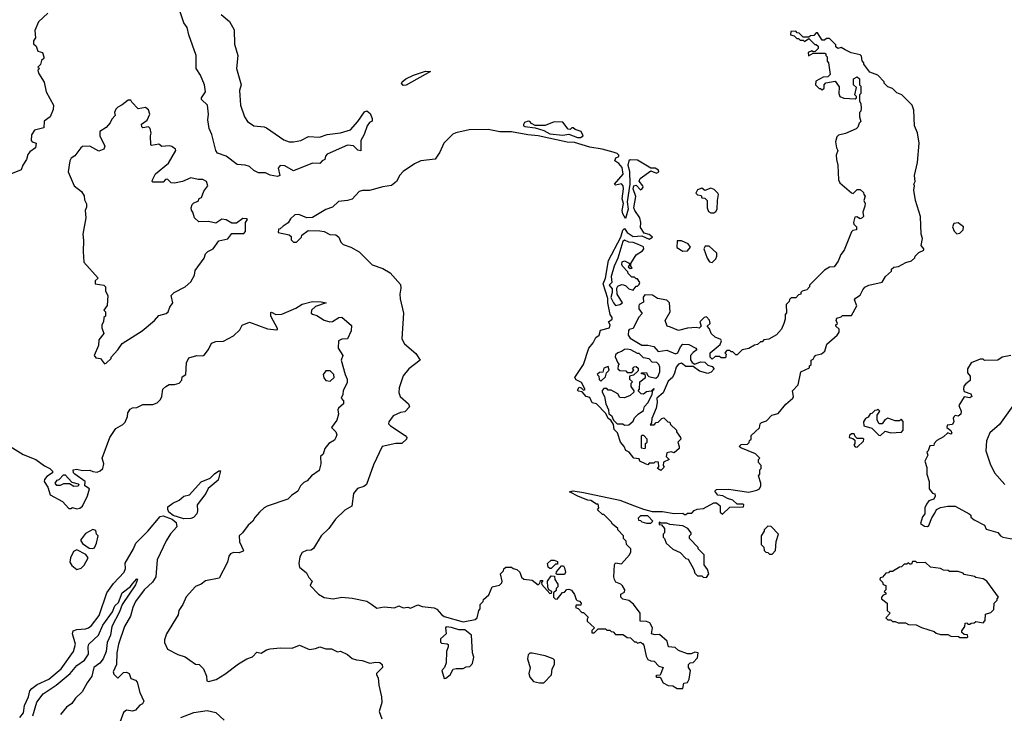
# Model space of a CAD drawing. Extents: x 2210602 to 2357277, y 510288 to 673808.
# Tile 363 of 464: x 2295265 to 2301990, y 616272 to 621009. Entities that reach past the tile are written whole.
import ezdxf

# ---------------------------------------------------------------- set-up
doc = ezdxf.new("R2010")
doc.units = 0

msp = doc.modelspace()

# ---------------------------------------------------------------- linework, layer by layer
at = {"layer": '0CON05XD'}
for points in [[(2296640, 621045), (2296697.7, 620997.7), (2296730.7, 620940.7), (2296731.5, 620841.5), (2296754, 620765), (2296745.7, 620675), (2296776.9, 620565), (2296766.7, 620525), (2296772.5, 620425), (2296800, 620345), (2296821.2, 620315), (2296863.2, 620283.2), (2296935, 620278), (2296951.7, 620271.7), (2297068.7, 620188.7), (2297105, 620175.6), (2297135, 620175.8), (2297185.8, 620184.2), (2297238.3, 620211.7), (2297313.6, 620206.4), (2297365, 620226.2), (2297455, 620236.7), (2297523.9, 620256.1), (2297575.3, 620314.7), (2297620.9, 620379.1), (2297635, 620387.5), (2297659.1, 620369.1), (2297672.5, 620335), (2297673, 620317), (2297655, 620306.2), (2297638.8, 620285), (2297618.8, 620225), (2297594, 620185), (2297595.9, 620114.1), (2297575, 620118.8), (2297545, 620148), (2297505, 620152.5), (2297365, 620090), (2297353, 620077), (2297350, 620055), (2297330, 620045), (2297315, 620027.5), (2297265, 620030), (2297135, 619976.2), (2297075, 620011.9), (2297045, 620014.3), (2297031.4, 619995), (2297042.5, 619945), (2297025, 619937.5), (2296975, 619946.7), (2296945, 619963.3), (2296895, 619963.8), (2296865, 619980), (2296835, 620006.7), (2296804.2, 620015.8), (2296750.8, 620020.8), (2296675, 620077.5), (2296615, 620096.7), (2296604, 620115), (2296578, 620225), (2296558.5, 620265), (2296550, 620325), (2296554.3, 620365), (2296548.8, 620425), (2296507.5, 620465), (2296507.5, 620475), (2296533, 620517), (2296528, 620565), (2296500.8, 620630.8), (2296471.2, 620675), (2296470.6, 620765), (2296419.2, 620905), (2296409.2, 620955), (2296386.8, 620986.8), (2296347.1, 621105)], [(2295456.4, 621053.6), (2295392.5, 620995), (2295367.5, 620935), (2295372.5, 620885), (2295360, 620865), (2295360, 620845), (2295378.3, 620828.3), (2295390, 620795), (2295420, 620785), (2295430, 620755), (2295430, 620745), (2295415, 620730), (2295407, 620703), (2295390, 620685), (2295400, 620675), (2295390, 620665), (2295393.3, 620645), (2295431.7, 620581.7), (2295446.1, 620516.1), (2295496.7, 620425), (2295493.3, 620395), (2295472.5, 620345), (2295433.3, 620316.7), (2295429.3, 620270.7), (2295366.2, 620253.8), (2295346.2, 620223.8), (2295343.3, 620185), (2295350, 620175), (2295377.5, 620165), (2295372.5, 620135), (2295334.1, 620105.9), (2295321.7, 620088.3), (2295312.5, 620055), (2295286.7, 620015), (2295275.9, 619984.1), (2295202.5, 619955)], [(2299795, 616442.5), (2299801.7, 616478.3), (2299825, 616482.5), (2299836.7, 616505), (2299847.5, 616565), (2299833.3, 616585), (2299832.5, 616605), (2299845, 616617.5), (2299865, 616620), (2299895, 616650), (2299900, 616685), (2299875, 616690), (2299851.7, 616678.3), (2299825, 616677.5), (2299765, 616700), (2299741.7, 616721.7), (2299697, 616727), (2299687.5, 616765), (2299635, 616810), (2299605, 616807.5), (2299580, 616815), (2299587.5, 616855), (2299569.3, 616889.3), (2299545, 616900), (2299501.7, 616901.7), (2299502.5, 616955), (2299456.4, 617016.4), (2299425, 617042.5), (2299385, 617052.5), (2299370, 617065), (2299370, 617085), (2299395, 617100), (2299397.5, 617115), (2299383, 617143), (2299370, 617155), (2299337, 617167), (2299327.5, 617185), (2299323.3, 617205), (2299327.5, 617285), (2299335, 617300), (2299376.4, 617293.6), (2299430, 617355), (2299440, 617375), (2299440, 617395), (2299410, 617425), (2299407, 617447), (2299390, 617465), (2299390, 617485), (2299350, 617525), (2299350, 617535), (2299313.6, 617563.6), (2299305, 617580), (2299255, 617630), (2299245, 617630), (2299211.7, 617661.7), (2299220, 617675), (2299215, 617700), (2299205, 617700), (2299166.4, 617726.4), (2299145, 617727.5), (2299082.3, 617752.3), (2299020, 617785), (2299045, 617792.5), (2299115, 617781.2), (2299365, 617726.7), (2299465, 617690), (2299525.9, 617665.9), (2299585, 617651.2), (2299655, 617650), (2299735, 617637.5), (2299795, 617640), (2299805, 617630), (2299815, 617630), (2299825, 617640), (2299855, 617640), (2299871.7, 617658.3), (2299893, 617667), (2299935, 617670), (2300005, 617710), (2300025, 617710), (2300048.3, 617688.3), (2300050, 617645), (2300065, 617632.5), (2300115, 617680), (2300208.3, 617681.7), (2300210, 617695), (2300205, 617700), (2300165, 617700), (2300135, 617727.5), (2300098.3, 617738.3), (2300067, 617757), (2300033, 617763), (2300011.7, 617788.3), (2300025, 617800), (2300105, 617802.5), (2300245, 617783.3), (2300300, 617795), (2300317.5, 617805), (2300326.7, 617825), (2300326.7, 617845), (2300310, 617895), (2300320, 617905), (2300320, 617935), (2300330, 617945), (2300330, 617965), (2300310, 617985), (2300310, 618005), (2300320, 618015), (2300290, 618045), (2300190, 618085), (2300180, 618095), (2300193, 618107), (2300235, 618110), (2300248.3, 618121.7), (2300250, 618135), (2300260, 618145), (2300261.7, 618168.3), (2300318.3, 618221.7), (2300321.7, 618248.3), (2300331.7, 618258.3), (2300365, 618270), (2300401.7, 618308.3), (2300445, 618320), (2300497, 618383), (2300546.4, 618423.6), (2300550, 618435), (2300543.3, 618475), (2300582.5, 618515), (2300600, 618605), (2300658.3, 618631.7), (2300660, 618645), (2300670, 618655), (2300670, 618685), (2300685, 618690), (2300690, 618705), (2300703, 618717), (2300741.7, 618728.3), (2300763.6, 618746.4), (2300777, 618793), (2300847.5, 618855), (2300862.5, 618875), (2300862.5, 618895), (2300840, 618915), (2300840, 618925), (2300850, 618935), (2300842.5, 618955), (2300845, 618970), (2300875, 618980), (2300885, 618990), (2300945, 618990), (2300982.5, 619055), (2300967.5, 619095), (2300973.6, 619106.4), (2301005, 619127.5), (2301023.3, 619165), (2301038.3, 619181.7), (2301065, 619196.7), (2301155, 619217.5), (2301177.5, 619255), (2301218.3, 619291.7), (2301220, 619305), (2301235, 619320), (2301267, 619323), (2301318.3, 619351.7), (2301357, 619363), (2301378.3, 619381.7), (2301380, 619395), (2301405, 619420), (2301440, 619435), (2301440, 619445), (2301423, 619467), (2301430, 619515), (2301422.5, 619545), (2301417.5, 619665), (2301382.5, 619775), (2301372.5, 619845), (2301377.5, 619875), (2301372.5, 619885), (2301380, 619905), (2301377.5, 619945), (2301397.5, 620035), (2301407.5, 620165), (2301397, 620237), (2301377.5, 620285), (2301371.7, 620391.7), (2301360, 620425), (2301290, 620495), (2301255, 620510), (2301225, 620540), (2301195, 620550), (2301170, 620575), (2301170, 620585), (2301125, 620630), (2301071.7, 620651.7), (2301030, 620705), (2301030, 620715), (2301018.3, 620728.3), (2301015, 620760), (2301005, 620770), (2300942.7, 620782.7), (2300903, 620803), (2300875, 620820), (2300851.7, 620811.7), (2300840, 620825), (2300838.3, 620838.3), (2300795, 620880), (2300775, 620880), (2300761.7, 620868.3), (2300745, 620870), (2300715, 620920), (2300705, 620920), (2300688.3, 620901.7), (2300665, 620900), (2300655, 620890), (2300615, 620890), (2300588.3, 620918.3), (2300575, 620920), (2300565, 620930), (2300531.7, 620928.3), (2300530, 620905), (2300555, 620900), (2300571.7, 620881.7), (2300585, 620880), (2300595, 620870), (2300615, 620870), (2300625, 620860), (2300655, 620880), (2300695, 620840), (2300705, 620840), (2300718.3, 620828.3), (2300718.3, 620811.7), (2300698.3, 620791.7), (2300685, 620790), (2300675, 620797.5), (2300650, 620785), (2300651.7, 620761.7), (2300685, 620780), (2300765, 620780), (2300770, 620775), (2300770, 620765), (2300780, 620755), (2300780, 620725), (2300790, 620715), (2300800, 620635), (2300785, 620620), (2300753, 620617), (2300701.7, 620588.3), (2300700, 620565), (2300725, 620540), (2300735, 620540), (2300745, 620530), (2300758.3, 620541.7), (2300760, 620565), (2300771.7, 620578.3), (2300835, 620590), (2300861.7, 620551.7), (2300860, 620505), (2300867.5, 620485), (2300893.9, 620473.9), (2300971.7, 620468.3), (2300980, 620475), (2300980, 620485), (2300970, 620495), (2300980, 620545), (2300960, 620565), (2300960, 620605), (2300985, 620620), (2301000, 620605), (2301000, 620565), (2301010, 620555), (2301010, 620505), (2301000, 620495), (2301000, 620455), (2301010, 620435), (2301012.5, 620405), (2301010, 620385), (2301000, 620375), (2301000, 620345), (2301010, 620315), (2300998.3, 620301.7), (2300990, 620275), (2300977, 620263), (2300905, 620232.5), (2300858.3, 620221.7), (2300845, 620210), (2300837.5, 620175), (2300843.6, 620133.6), (2300852.5, 620115), (2300842.5, 620085), (2300843.3, 620055), (2300852.5, 620015), (2300857.5, 619915), (2300866.7, 619895), (2300945, 619826.7), (2300957, 619823), (2300985, 619850), (2301005, 619850), (2301028.3, 619828.3), (2301030, 619815), (2301040, 619805), (2301030, 619775), (2301040, 619755), (2301037.5, 619735), (2301022.5, 619695), (2301027.5, 619665), (2301020, 619655), (2301005, 619650), (2300981.7, 619661.7), (2300970, 619660), (2300960, 619625), (2300963, 619613), (2300980, 619595), (2300980, 619575), (2300955, 619570), (2300945, 619560), (2300896.7, 619435), (2300872.5, 619405), (2300855, 619360), (2300828.3, 619321.7), (2300795, 619320), (2300761.7, 619298.3), (2300660, 619195), (2300660, 619185), (2300640, 619165), (2300610, 619155), (2300600, 619145), (2300600, 619135), (2300585, 619130), (2300565, 619110), (2300535, 619110), (2300521.7, 619098.3), (2300520, 619085), (2300500, 619065), (2300501.7, 619008.3), (2300492.5, 618995), (2300492.5, 618965), (2300483.3, 618935), (2300467.5, 618895), (2300435, 618857.5), (2300381.7, 618828.3), (2300348.3, 618821.7), (2300335, 618810), (2300325, 618810), (2300305, 618790), (2300283, 618787), (2300245, 618762.5), (2300200, 618755), (2300165, 618720), (2300155, 618720), (2300135, 618740), (2300125, 618740), (2300115, 618750), (2300095, 618750), (2300080, 618735), (2300090, 618725), (2300085, 618700), (2300055, 618700), (2300045, 618710), (2300015, 618710), (2299995, 618690), (2299980, 618705), (2299980, 618735), (2300048.9, 618791.1), (2300058.6, 618815), (2300052.9, 618825), (2300015, 618840.9), (2299988.5, 618865), (2299977, 618897), (2299960, 618915), (2299980, 618935), (2299977, 618957), (2299955, 618980), (2299940, 618975), (2299910, 618945), (2299920, 618915), (2299905, 618902.5), (2299885, 618907.5), (2299825, 618903.3), (2299765, 618886.2), (2299709.3, 618909.3), (2299687, 618917), (2299673.3, 618955), (2299706.7, 619015), (2299703.3, 619075), (2299684, 619094), (2299620, 619105), (2299587, 619127), (2299535, 619130), (2299522.5, 619115), (2299525, 619080), (2299496.7, 619063.3), (2299493.3, 619055), (2299493.8, 619033.8), (2299517, 619003), (2299492.5, 618975), (2299455, 618900), (2299427.5, 618892.5), (2299423.6, 618886.4), (2299421.2, 618855), (2299434.4, 618834.4), (2299515, 618786), (2299555, 618786.2), (2299597, 618777), (2299625, 618743.8), (2299685, 618751.2), (2299745, 618727.5), (2299760, 618735), (2299777.5, 618775), (2299795, 618792.5), (2299835, 618790), (2299882.5, 618765), (2299890, 618755), (2299863.6, 618736.4), (2299847.5, 618715), (2299847, 618687), (2299857, 618667), (2299875, 618657.5), (2299915, 618672.5), (2299945, 618670), (2299965, 618650), (2299995, 618640), (2300007.5, 618625), (2299988.3, 618601.7), (2299965, 618593.3), (2299908.3, 618608.3), (2299865, 618640), (2299815, 618640), (2299785, 618662.5), (2299765, 618657.5), (2299747.5, 618635), (2299737.5, 618595), (2299722.5, 618565), (2299695, 618540), (2299659.4, 618460.6), (2299616.2, 618425), (2299619.2, 618395), (2299611.2, 618355)], [(2297885, 620560), (2297873.6, 620575), (2297876.7, 620585), (2297902.9, 620605), (2297955, 620630.4), (2298037.1, 620657.1), (2298070, 620655), (2297905, 620561.1), (2297885, 620560)], [(2295845, 618660), (2295855, 618662.5), (2295890, 618695), (2295890, 618705), (2295936.4, 618753.6), (2295965, 618797.5), (2296102.5, 618885), (2296185.9, 618954.1), (2296215, 618990), (2296265, 619002.5), (2296280, 619015), (2296290, 619045), (2296310, 619075), (2296300, 619125), (2296320, 619145), (2296396.1, 619183.9), (2296435, 619220), (2296460, 619265), (2296463, 619297), (2296525, 619380), (2296535, 619410), (2296550, 619425), (2296586.4, 619443.6), (2296625, 619500), (2296687, 619513), (2296715, 619550), (2296795, 619550), (2296807.5, 619562.5), (2296807, 619623), (2296820, 619645), (2296815, 619650), (2296788.3, 619651.7), (2296745, 619620), (2296715, 619620), (2296675, 619642.5), (2296645, 619647.5), (2296605, 619620), (2296555, 619630), (2296488.3, 619628.3), (2296460, 619655), (2296447.5, 619695), (2296437.5, 619707.5), (2296436.7, 619725), (2296443.9, 619746.1), (2296455, 619757.5), (2296485, 619770), (2296491.7, 619788.3), (2296507.5, 619795), (2296523, 619837), (2296550, 619875), (2296540, 619905), (2296515, 619917.5), (2296485, 619916.7), (2296435, 619928.8), (2296376.4, 619903.6), (2296323, 619893), (2296300, 619895), (2296275, 619920), (2296261.7, 619918.3), (2296245, 619900), (2296175, 619900), (2296170, 619905), (2296172.5, 619915), (2296193.6, 619956.4), (2296280.3, 620029.7), (2296332.5, 620115), (2296330, 620125), (2296305, 620143.3), (2296285, 620148.8), (2296235, 620142.5), (2296215, 620160), (2296165, 620150), (2296160, 620155), (2296157.5, 620215), (2296162.5, 620235), (2296157, 620267), (2296145, 620277.5), (2296105, 620270), (2296098.3, 620278.3), (2296097.5, 620295), (2296136.4, 620323.6), (2296153.3, 620365), (2296145, 620392.5), (2296125, 620410), (2296075, 620400), (2296030, 620445), (2296025, 620460), (2296005, 620460), (2295965, 620427.5), (2295935, 620412.5), (2295921.7, 620398.3), (2295912.5, 620375), (2295917.5, 620355), (2295895, 620330), (2295882.5, 620305), (2295856.4, 620273.6), (2295813.3, 620245), (2295812, 620215), (2295846, 620145), (2295840, 620125), (2295805, 620111.2), (2295745, 620145.8), (2295695, 620143.3), (2295682.5, 620135), (2295641.7, 620078.3), (2295617, 620063), (2295607.5, 620045), (2295595, 619970), (2295636.7, 619875), (2295686.4, 619836.4), (2295706.1, 619806.1), (2295708.3, 619778.3), (2295721.7, 619751.7), (2295721.7, 619728.3), (2295713.3, 619705), (2295717, 619657), (2295696.7, 619545), (2295700.7, 619500.7), (2295697.5, 619425), (2295704.2, 619354.2), (2295800, 619245), (2295780, 619225), (2295780, 619205), (2295840, 619195), (2295850, 619185), (2295850, 619155), (2295867.5, 619125), (2295861.7, 619058.3), (2295840, 619025), (2295850, 619015), (2295850, 618985), (2295840, 618975), (2295836.7, 618945), (2295826.7, 618925), (2295826.7, 618905), (2295840, 618865), (2295806.1, 618823.9), (2295803.3, 618785), (2295774, 618715), (2295785, 618700), (2295816.2, 618696.2), (2295845, 618660)], [(2299095, 620203.8), (2299112.5, 620215), (2299100, 620245), (2299058.3, 620258.3), (2299045, 620270), (2299035, 620270), (2299025, 620260), (2299011.7, 620261.7), (2298975, 620310), (2298915, 620312.5), (2298855, 620287.5), (2298785, 620287.5), (2298760.7, 620300.7), (2298750, 620315), (2298737, 620317), (2298713.6, 620306.4), (2298707, 620293), (2298706.7, 620285), (2298715, 620278.8), (2298785, 620270), (2298845, 620253.1), (2298885, 620229.6), (2298975, 620220.8), (2299015, 620227.5), (2299074.3, 620204.3), (2299095, 620203.8)], [(2299611.2, 618355), (2299582.5, 618285), (2299580, 618255), (2299571.7, 618241.7), (2299598.3, 618241.7), (2299611.7, 618258.3), (2299625, 618260), (2299650, 618285), (2299665, 618290), (2299691.7, 618261.7), (2299705, 618260), (2299710, 618245), (2299750, 618205), (2299750, 618195), (2299777.5, 618155), (2299780, 618145), (2299760, 618125), (2299770, 618095), (2299768.3, 618081.7), (2299735, 618050), (2299715, 618057.5), (2299685, 618050), (2299680, 618025), (2299700, 618005), (2299661.7, 617988.3), (2299660, 617965), (2299667, 617953), (2299645, 617930), (2299620, 617945), (2299630, 617955), (2299628.3, 617988.3), (2299605, 617990), (2299595, 617980), (2299565, 617980), (2299555, 617970), (2299543, 617973), (2299500, 617995), (2299495, 618010), (2299460, 618015), (2299427.5, 618055), (2299405, 618067.5), (2299392.5, 618095), (2299368.8, 618125), (2299347, 618187), (2299325, 618210), (2299320, 618245), (2299303, 618273), (2299283.3, 618285), (2299269.3, 618319.3), (2299205, 618386.7), (2299175, 618392.5), (2299158.3, 618428.3), (2299133.3, 618435), (2299107, 618467), (2299082.5, 618472.5), (2299075, 618480), (2299085, 618498.8), (2299100, 618495), (2299115, 618480), (2299127, 618483), (2299101.7, 618531.7), (2299065, 618550), (2299055.8, 618565), (2299115.8, 618655), (2299152.5, 618765), (2299182.5, 618802.5), (2299200.7, 618839.3), (2299222.5, 618855), (2299232, 618888), (2299292.5, 618905), (2299297.5, 618925), (2299287.5, 618945), (2299312.5, 618965), (2299312.5, 618975), (2299298, 618995), (2299282.9, 619075), (2299282.9, 619105), (2299250, 619205), (2299265.8, 619245), (2299285.6, 619365), (2299371.1, 619525), (2299385, 619572.5), (2299395, 619582.5), (2299414, 619555), (2299455, 619528.1), (2299513.6, 619533.6), (2299565, 619511.2), (2299587, 619523), (2299565, 619542.5), (2299530.7, 619550.7), (2299505, 619590), (2299507.5, 619625), (2299500, 619655), (2299466.7, 619705), (2299460, 619725), (2299472.3, 619802.3), (2299454, 619855), (2299460, 619875), (2299475, 619878.8), (2299505, 619847.5), (2299515, 619852.5), (2299522.5, 619865), (2299520, 619875), (2299496.4, 619906.4), (2299503.3, 619925), (2299575, 619977.5), (2299615, 619961.2), (2299630.7, 619969.3), (2299628.3, 619981.7), (2299605, 619995.6), (2299575, 619996), (2299485, 620048.8), (2299435, 620052.5), (2299424.3, 620045.7), (2299418.8, 620015), (2299430, 619975), (2299431.1, 619885), (2299414.2, 619765), (2299421.4, 619715), (2299402.5, 619652.5), (2299385, 619683.3), (2299380.6, 619705), (2299390, 619755), (2299380, 619785), (2299390, 619855), (2299387.5, 619875), (2299375, 619887.1), (2299335, 619878.8), (2299326.7, 619885), (2299387.1, 619955), (2299380, 620000), (2299357.7, 620027.7), (2299330, 620045), (2299337.5, 620065), (2299357.5, 620075), (2299357.5, 620085), (2299346.7, 620095), (2299317.5, 620105), (2299242.5, 620125), (2299158, 620138), (2299055, 620170.9), (2299005, 620173.3), (2298806, 620215), (2298735, 620222.2), (2298624, 620244), (2298545, 620244.2), (2298465, 620260), (2298335, 620256.2), (2298243, 620237), (2298223.6, 620226.4), (2298160.8, 620165), (2298134, 620105), (2298103, 620057), (2298005, 620046), (2297962.5, 620025), (2297885, 619973.3), (2297861.7, 619948.3), (2297838.8, 619905), (2297805, 619876), (2297745, 619868.8), (2297655, 619843.8), (2297606.4, 619843.6), (2297584.1, 619835.9), (2297536.1, 619783.9), (2297505, 619773.8), (2297442.3, 619767.7), (2297400.7, 619729.3), (2297355, 619713.3), (2297265, 619657.5), (2297227, 619657), (2297171.7, 619678.3), (2297145, 619677.5), (2297115, 619650), (2297098.3, 619621.7), (2297065, 619600), (2297045, 619580), (2297031.7, 619578.3), (2297030, 619555), (2297105, 619540), (2297118.3, 619528.3), (2297120, 619505), (2297135, 619490), (2297155, 619490), (2297190, 619525), (2297191.7, 619538.3), (2297235, 619570), (2297315, 619567.5), (2297345, 619562.5), (2297383, 619543), (2297425, 619540), (2297443.6, 619523.6), (2297459.3, 619489.3), (2297473.9, 619473.9), (2297527.5, 619455), (2297583, 619423), (2297672.5, 619335), (2297745, 619310), (2297795, 619280), (2297865, 619200), (2297868.6, 619175), (2297860.8, 619135), (2297862.7, 619102.7), (2297887.5, 619005), (2297875, 618830), (2297892.5, 618795), (2297969.5, 618729.5), (2298000, 618685), (2297923.8, 618625), (2297883.2, 618576.8), (2297856, 618495), (2297854.1, 618464.1), (2297863.8, 618435), (2297920, 618385), (2297926.7, 618365), (2297895, 618332), (2297865, 618327.5), (2297816.4, 618303.6), (2297786.7, 618263.3), (2297785, 618250), (2297797.5, 618235), (2297898.8, 618168.8), (2297910, 618155), (2297906.7, 618145), (2297875, 618113.8), (2297835, 618113.8), (2297740, 618095), (2297681.2, 617968.8), (2297634.1, 617835.9), (2297615, 617820), (2297571.7, 617808.3), (2297545, 617772.5), (2297533.6, 617686.4), (2297485, 617658.8), (2297423, 617597), (2297376.4, 617533.6), (2297325, 617483.3), (2297272.7, 617397.3), (2297255, 617386.2), (2297225, 617383.3), (2297195, 617370), (2297178.3, 617341.7), (2297172.5, 617295), (2297175, 617270), (2297225, 617232.5), (2297239.5, 617199.5), (2297262.5, 617175), (2297250, 617145), (2297305, 617086.7), (2297345, 617062.5), (2297405, 617053.3), (2297465, 617066.2), (2297535, 617058), (2297635, 617038), (2297670, 617015), (2297705, 616991.2), (2297755, 616998.8), (2297825, 616993.3), (2297855, 617006.2), (2297885, 616992.5), (2297916.2, 616996.2), (2297935, 616990), (2297985, 617012.5), (2298015, 617002.5), (2298095, 616992.5), (2298115, 616982.5), (2298145, 616946.7), (2298164.1, 616934.1), (2298295, 616896.7), (2298375, 616912.5), (2298390, 616925), (2298400, 616975), (2298410, 616985), (2298410, 617015), (2298430, 617035), (2298431.7, 617048.3), (2298468.3, 617081.7), (2298492.5, 617135), (2298541.7, 617148.3), (2298557, 617163), (2298560, 617175), (2298550, 617225), (2298570, 617245), (2298571.7, 617258.3), (2298585, 617270), (2298625, 617270), (2298635, 617260), (2298660, 617255), (2298680, 617235), (2298691.7, 617201.7), (2298708.3, 617188.3), (2298765, 617182.5), (2298805, 617150), (2298818.3, 617161.7), (2298821.7, 617178.3), (2298838.3, 617178.3), (2298830, 617165), (2298831.7, 617151.7), (2298885, 617090), (2298898.3, 617091.7), (2298900, 617105), (2298880, 617115), (2298872.5, 617132.5), (2298870, 617175), (2298895, 617210), (2298918.3, 617208.3), (2298920, 617185), (2298940, 617155), (2298940, 617135), (2298930, 617125), (2298928.3, 617111.7), (2298910, 617095), (2298910, 617065), (2298923, 617053), (2298935, 617052.5), (2298971.7, 617098.3), (2298985, 617100), (2299003, 617117), (2299015, 617120), (2299033, 617113), (2299053.6, 617083.6), (2299065, 617050), (2299071.7, 617041.7), (2299088.3, 617038.3), (2299100, 617025), (2299098.3, 617011.7), (2299065, 617010), (2299060, 616995), (2299078.3, 616988.3), (2299105, 616960), (2299115, 616960), (2299148.3, 616928.3), (2299140, 616915), (2299141.7, 616901.7), (2299190, 616855), (2299171.7, 616838.3), (2299171.7, 616821.7), (2299188.3, 616821.7), (2299215, 616850), (2299265, 616850), (2299275, 616840), (2299295, 616840), (2299305, 616830), (2299318.3, 616828.3), (2299335, 616810), (2299385, 616810), (2299395, 616802.5), (2299415, 616790), (2299437, 616787), (2299465, 616760), (2299475, 616760), (2299485, 616750), (2299505, 616757.5), (2299518.3, 616748.3), (2299527, 616737), (2299543, 616663), (2299555, 616640), (2299575, 616630), (2299598.3, 616628.3), (2299630, 616595), (2299660, 616585), (2299638.3, 616531.7), (2299615, 616530), (2299610, 616525), (2299615, 616520), (2299638.3, 616518.3), (2299660.7, 616480.7), (2299695, 616462.5), (2299725, 616460), (2299755, 616442.5), (2299795, 616442.5)], [(2299985, 619690.6), (2300005, 619691.1), (2300019.8, 619700.2), (2300028.1, 619715), (2300030, 619775), (2300038, 619815), (2300034.2, 619825), (2300009.1, 619849.1), (2299985, 619859.4), (2299945, 619842.5), (2299925, 619858.8), (2299893.9, 619846.1), (2299883.6, 619823.6), (2299895, 619812.5), (2299918.3, 619808.3), (2299923.6, 619793.6), (2299945, 619790), (2299961.2, 619775), (2299959.4, 619725), (2299970, 619700), (2299985, 619690.6)], [(2301665, 619546.7), (2301685, 619551.2), (2301708.8, 619575), (2301710, 619595), (2301675, 619622), (2301645, 619616.7), (2301636.7, 619595), (2301646.7, 619565), (2301665, 619546.7)], [(2299335, 619056.7), (2299365, 619063.3), (2299382.5, 619075), (2299346.2, 619135), (2299343.8, 619175), (2299350.7, 619189.3), (2299375, 619200), (2299389.3, 619199.3), (2299405, 619192.5), (2299425, 619170), (2299455, 619162.5), (2299475, 619190), (2299485, 619190), (2299495, 619200), (2299500, 619215), (2299485, 619240), (2299475, 619240), (2299465, 619250), (2299445, 619250), (2299420, 619275), (2299418.3, 619288.3), (2299382.5, 619325), (2299377, 619337), (2299380, 619355), (2299395, 619361.2), (2299427, 619347), (2299430, 619335), (2299421.7, 619321.7), (2299435, 619310), (2299448.3, 619311.7), (2299440, 619325), (2299440, 619345), (2299475, 619402.5), (2299519.3, 619430.7), (2299527.5, 619445), (2299525, 619457.5), (2299485, 619476.7), (2299455, 619488), (2299425, 619490.8), (2299395, 619504.3), (2299384.6, 619495.4), (2299349.1, 619380.9), (2299324.3, 619325), (2299304.3, 619255), (2299310, 619215), (2299290.8, 619195), (2299312.1, 619172.1), (2299311.8, 619145), (2299302.5, 619112.5), (2299320, 619075), (2299335, 619056.7)], [(2299795, 619428.8), (2299825, 619431.2), (2299847.5, 619455), (2299829.5, 619479.5), (2299785, 619500), (2299755, 619500), (2299753.6, 619453.6), (2299795, 619428.8)], [(2299995, 619351.4), (2300019.4, 619375), (2300027.1, 619395), (2300026, 619415), (2299975, 619463.3), (2299946.4, 619463.6), (2299936.7, 619445), (2299959.4, 619379.4), (2299975.6, 619355.6), (2299995, 619351.4)], [(2297025, 618900), (2296981.2, 618985), (2296980, 619010), (2296985, 619012.5), (2297015, 618996.7), (2297055, 618997.5), (2297151.7, 619038.3), (2297195, 619067.5), (2297265, 619084), (2297325, 619083.3), (2297357.5, 619075), (2297285, 619050), (2297258.6, 619025), (2297256, 619006), (2297265, 618998), (2297295, 618988), (2297345, 618958.1), (2297383.3, 618946.7), (2297401.7, 618948.3), (2297445, 618976.2), (2297465, 618976.7), (2297531.7, 618921.7), (2297530, 618885), (2297505, 618830), (2297465, 618827.5), (2297442.5, 618815), (2297440, 618765), (2297472.5, 618715), (2297460, 618685), (2297487.5, 618585), (2297502.5, 618555), (2297501.7, 618528.3), (2297473.8, 618476.2), (2297471.7, 618448.3), (2297460, 618425), (2297477, 618407), (2297477.5, 618385), (2297442.5, 618355), (2297437.5, 618345), (2297442.5, 618315), (2297430, 618275), (2297393.8, 618225), (2297423.9, 618193.9), (2297430, 618175), (2297423.9, 618156.1), (2297415, 618137.5), (2297376.1, 618113.9), (2297349.3, 618080.7), (2297337, 618043), (2297320, 618025), (2297322.5, 617975), (2297309.5, 617930.5), (2297257, 617893), (2297229.3, 617860.7), (2297205, 617847.5), (2297182.5, 617825), (2297165, 617790), (2297120.7, 617759.3), (2297096.4, 617733.6), (2296955, 617686.7), (2296933.9, 617676.1), (2296902.5, 617645), (2296870.7, 617609.3), (2296856.4, 617583.6), (2296825, 617557.5), (2296787.5, 617505), (2296763.3, 617485), (2296766.7, 617443.3), (2296793.3, 617385), (2296790.7, 617379.3), (2296765, 617367.5), (2296725, 617370), (2296705, 617361.2), (2296694, 617345), (2296683.8, 617305), (2296626.7, 617195), (2296535, 617176.7), (2296505, 617153.3), (2296465, 617138.8), (2296402.7, 617067.3), (2296380, 617015), (2296352.5, 616975), (2296347.5, 616945), (2296268.8, 616815), (2296254, 616775), (2296253.8, 616755), (2296275, 616710), (2296345, 616673.3), (2296395, 616656.7), (2296427.5, 616635), (2296465, 616607.5), (2296490, 616605), (2296520, 616575), (2296540, 616525), (2296543.3, 616495), (2296555, 616490), (2296605.9, 616504.1), (2296665, 616538.8), (2296760.3, 616609.7), (2296816.4, 616643.6), (2296855, 616657.5), (2296885, 616690), (2296915, 616682.5), (2296950, 616705), (2296975, 616712.5), (2297045, 616720), (2297125, 616717.5), (2297175, 616737.5), (2297245, 616708.8), (2297285, 616714), (2297315, 616726.2), (2297355, 616713.3), (2297395, 616712.5), (2297435, 616692.5), (2297455, 616697.5), (2297503.6, 616673.6), (2297536.4, 616646.4), (2297565, 616636.2), (2297605, 616633.8), (2297656.4, 616613.6), (2297697.5, 616622.5), (2297725, 616618.9), (2297740, 616605), (2297741.9, 616585), (2297702.5, 616545), (2297702.5, 616535), (2297712.5, 616515), (2297717.5, 616465), (2297736.7, 616385), (2297737.5, 616345), (2297720, 616285), (2297737.5, 616235)], [(2295197, 618097), (2295289.4, 618039.4), (2295375, 618006.2), (2295435, 617962.5), (2295470, 617945), (2295490, 617925), (2295490, 617915), (2295450.7, 617889.3), (2295435, 617870), (2295432.5, 617855), (2295457, 617817), (2295472.5, 617765), (2295558.3, 617718.3), (2295601.7, 617671.7), (2295615, 617670), (2295625, 617677.5), (2295655, 617667.5), (2295675, 617672.5), (2295695, 617687.5), (2295728.3, 617758.3), (2295742.5, 617805), (2295710, 617825), (2295712.5, 617855), (2295642.5, 617905), (2295632.5, 617915), (2295630, 617935), (2295655, 617940), (2295695, 617931.2), (2295743.6, 617933.6), (2295765, 617923.8), (2295795, 617920), (2295815, 617927.5), (2295832.5, 617945), (2295840, 617975), (2295827.5, 618015), (2295881.2, 618155), (2295922.3, 618217.7), (2295970, 618245), (2295985, 618260), (2296001.7, 618298.3), (2296002.5, 618325), (2296020.7, 618349.3), (2296035, 618357.5), (2296065, 618360), (2296105, 618380), (2296175, 618380), (2296205, 618392.5), (2296227.5, 618415), (2296236.7, 618435), (2296243.3, 618485), (2296262.5, 618505), (2296285, 618516.7), (2296323, 618517), (2296355, 618527.5), (2296371.7, 618548.3), (2296375, 618570), (2296400, 618585), (2296403.3, 618665), (2296420.5, 618699.5), (2296475, 618716.7), (2296515, 618712.5), (2296525, 618717.5), (2296554.1, 618755.9), (2296575, 618800), (2296605, 618811.2), (2296656.2, 618813.8), (2296725, 618850), (2296769.3, 618890.7), (2296785, 618922.5), (2296835, 618942.5), (2296957.3, 618897.3), (2297018.8, 618891.2), (2297025, 618892.5), (2297025, 618900)], [(2299395, 618240), (2299425, 618242.5), (2299455, 618267.5), (2299465, 618290), (2299490, 618315), (2299525, 618340), (2299533, 618367), (2299555, 618392.5), (2299585, 618450), (2299590, 618480), (2299597.5, 618485), (2299595, 618490), (2299577.5, 618472.5), (2299545, 618467.5), (2299525, 618452.5), (2299510, 618455), (2299490, 618475), (2299497.5, 618485), (2299500, 618535), (2299540, 618565), (2299538.3, 618578.3), (2299528.3, 618588.3), (2299511.7, 618591.7), (2299511.7, 618598.3), (2299545, 618600), (2299551.7, 618581.7), (2299563, 618573), (2299609.3, 618560.7), (2299625.9, 618574.1), (2299637.5, 618605), (2299637.5, 618635), (2299630, 618655), (2299617, 618667), (2299585, 618670), (2299565, 618692.5), (2299525, 618700), (2299495, 618730), (2299485, 618730), (2299440, 618755), (2299415, 618760), (2299395, 618757.5), (2299375, 618742.5), (2299350, 618735), (2299335, 618720), (2299333, 618707), (2299350, 618665), (2299360, 618655), (2299353, 618647), (2299350, 618625), (2299363, 618613), (2299405, 618610), (2299415, 618600), (2299445, 618600), (2299460, 618615), (2299450, 618625), (2299461.7, 618638.3), (2299475, 618640), (2299488.3, 618628.3), (2299488.3, 618611.7), (2299458.3, 618581.7), (2299430, 618575), (2299430, 618555), (2299450, 618535), (2299440, 618525), (2299440, 618505), (2299460, 618475), (2299460, 618465), (2299435, 618442.5), (2299395, 618427.5), (2299365, 618430), (2299350, 618455), (2299305, 618480), (2299285, 618480), (2299275, 618490), (2299255, 618490), (2299243, 618477), (2299242.5, 618465), (2299260, 618435), (2299267.5, 618385), (2299287.5, 618345), (2299288.3, 618318.3), (2299307.5, 618305), (2299320, 618275), (2299345, 618250), (2299385, 618250), (2299395, 618240)], [(2302035, 618716.2), (2301975, 618703.3), (2301945, 618683.8), (2301855, 618682.5), (2301845, 618690), (2301825, 618690), (2301762.5, 618665), (2301737.5, 618625), (2301738.3, 618598.3), (2301757.5, 618575), (2301757.5, 618545), (2301727, 618523), (2301714.1, 618505.9), (2301710, 618485), (2301715, 618470), (2301760, 618455), (2301767.5, 618435), (2301755, 618427.5), (2301715, 618432.5), (2301680, 618375), (2301694.3, 618335), (2301692.5, 618315), (2301675, 618302), (2301655, 618306.2), (2301645, 618297.5), (2301641.2, 618285), (2301645.9, 618264.1), (2301635.8, 618244.2), (2301600, 618240), (2301597.5, 618225), (2301625, 618202.5), (2301632.5, 618185), (2301625, 618177.5), (2301605, 618187.5), (2301575, 618161.2), (2301530, 618135), (2301510, 618115), (2301508.3, 618101.7), (2301481.7, 618098.3), (2301470, 618065), (2301460, 618055), (2301467.5, 618035), (2301447.5, 617995), (2301461.7, 617951.7), (2301460, 617905), (2301477.5, 617855), (2301477.5, 617805), (2301500, 617775), (2301515, 617770), (2301517.5, 617755), (2301507.5, 617735), (2301475, 617722.5), (2301459.3, 617700.7), (2301447.5, 617675), (2301447.5, 617635), (2301430, 617615), (2301418.3, 617568.3), (2301445, 617551.2), (2301465, 617548.8), (2301475, 617554), (2301494, 617606), (2301515, 617640), (2301527, 617663), (2301555, 617677.5), (2301605, 617686.7), (2301655, 617687.5), (2301750, 617635), (2301760, 617625), (2301761.7, 617611.7), (2301783, 617593), (2301855, 617557.5), (2301865, 617530), (2301945, 617506.7), (2301963.6, 617483.6), (2301980, 617475), (2302105, 617453.3)], [(2297385, 618541.2), (2297412.5, 618565), (2297410, 618585), (2297385, 618610), (2297355, 618610), (2297336.7, 618585), (2297342.3, 618562.3), (2297356.1, 618546.1), (2297385, 618541.2)], [(2299235, 618540), (2299265, 618570), (2299271.7, 618598.3), (2299290, 618615), (2299285, 618640), (2299255, 618630), (2299248.3, 618601.7), (2299225, 618600), (2299210, 618585), (2299220, 618575), (2299221.7, 618551.7), (2299235, 618540)], [(2301145, 618170), (2301175, 618200), (2301215, 618187.5), (2301288.3, 618191.7), (2301300, 618205), (2301300, 618265), (2301285, 618280), (2301275, 618270), (2301245, 618270), (2301195, 618287.5), (2301173.6, 618276.4), (2301155, 618250), (2301135, 618250), (2301122.5, 618275), (2301122.5, 618307.5), (2301140, 618335), (2301125, 618350), (2301118.3, 618341.7), (2301105, 618340), (2301085, 618320), (2301073.6, 618316.4), (2301060, 618295), (2301042.5, 618285), (2301028.3, 618261.7), (2301030, 618235), (2301085, 618220), (2301131.7, 618171.7), (2301145, 618170)], [(2302047, 618373), (2301957.5, 618245), (2301891.7, 618188.3), (2301867, 618133), (2301863.6, 618063.6), (2301893.8, 617975), (2301923.3, 617915), (2301994, 617834)], [(2299535, 618080), (2299540, 618085), (2299540, 618115), (2299550, 618125), (2299550, 618145), (2299528.3, 618168.3), (2299515, 618170), (2299510, 618165), (2299510, 618085), (2299535, 618080)], [(2300985, 618090), (2301028.3, 618131.7), (2301030, 618145), (2301025, 618150), (2300985, 618150), (2300971.7, 618161.7), (2300965, 618180), (2300945, 618180), (2300931.7, 618168.3), (2300930, 618155), (2300955, 618150), (2300968.3, 618138.3), (2300970, 618115), (2300962.5, 618102.5), (2300971.7, 618091.7), (2300985, 618090)], [(2295635, 617820), (2295605, 617840), (2295565, 617840), (2295541.7, 617828.3), (2295518.3, 617828.3), (2295507.5, 617845), (2295520, 617865), (2295535, 617870), (2295565, 617900), (2295575, 617900), (2295621.7, 617851.7), (2295665, 617840), (2295670, 617835), (2295665, 617822.5), (2295635, 617820)], [(2296385, 617601.4), (2296313.3, 617623.3), (2296284, 617645), (2296276, 617665), (2296277.5, 617682.5), (2296311.7, 617708.3), (2296355, 617726.7), (2296385, 617755.8), (2296425.7, 617764.3), (2296505, 617852.5), (2296565, 617878), (2296595, 617907.5), (2296625, 617927.5), (2296637, 617927), (2296621.4, 617865), (2296551.7, 617808.3), (2296537.1, 617772.9), (2296476.7, 617695), (2296478.8, 617655), (2296473.8, 617635), (2296451.2, 617608.8), (2296435, 617603.3), (2296385, 617601.4)], [(2295266.8, 616243.2), (2295292.1, 616275), (2295297.8, 616325), (2295324.7, 616385.3), (2295334.5, 616425), (2295347.6, 616442.4), (2295385, 616468.5), (2295465, 616504.6), (2295549.4, 616575), (2295633.5, 616695), (2295646.3, 616743.7), (2295625.5, 616814.5), (2295631.4, 616835), (2295655.3, 616844.7), (2295715, 616848.2), (2295735, 616855.6), (2295755, 616871.9), (2295808.9, 616941.1), (2295859.4, 617095), (2295905, 617159.2), (2295978.6, 617235), (2295987.9, 617262.1), (2295985, 617297.5), (2296042.2, 617395), (2296058, 617435), (2296140.8, 617515), (2296225, 617616.2), (2296245, 617620), (2296307.1, 617597.1), (2296334.4, 617575), (2296339.2, 617545), (2296295, 617498), (2296265, 617450), (2296205, 617320), (2296194, 617205), (2296171.3, 617168.7), (2296115, 617115.7), (2296055.3, 617034.7), (2296037.1, 616995), (2296021.1, 616935), (2295980.6, 616865), (2295940, 616745), (2295928.8, 616685), (2295926.7, 616605), (2295902.5, 616555), (2295908.3, 616538.3), (2295935, 616512.5), (2295975, 616550), (2295995, 616552.5), (2296012.5, 616545), (2296025, 616510), (2296055, 616497.5), (2296067.5, 616485), (2296086.7, 616415), (2296112.5, 616355), (2296103, 616337), (2296085, 616327.5), (2296055, 616293.3), (2296035, 616286.7), (2295995, 616293.3), (2295975, 616277.5), (2295932.5, 616165)], [(2299575, 617570), (2299590, 617585), (2299555, 617620), (2299505, 617620), (2299490, 617605), (2299491.7, 617591.7), (2299505, 617590), (2299515, 617580), (2299545, 617570), (2299575, 617570)], [(2299955, 617200), (2299972.5, 617225), (2299962.5, 617255), (2299940, 617285), (2299940, 617355), (2299900, 617395), (2299900, 617405), (2299840, 617465), (2299840, 617485), (2299850, 617495), (2299850, 617505), (2299827.5, 617535), (2299795, 617552.5), (2299705, 617562.5), (2299685, 617570), (2299645, 617570), (2299631.7, 617578.3), (2299631.7, 617561.7), (2299648.3, 617558.3), (2299670, 617535), (2299670, 617505), (2299660, 617495), (2299660, 617475), (2299670, 617465), (2299680, 617435), (2299725, 617392.5), (2299775, 617370), (2299815, 617330), (2299830, 617325), (2299870, 617255), (2299875, 617230), (2299895, 617210), (2299925, 617210), (2299933, 617203), (2299955, 617200)], [(2300405, 617360), (2300427.5, 617385), (2300432.5, 617445), (2300446.7, 617495), (2300398.3, 617548.3), (2300375, 617550), (2300350, 617525), (2300350, 617515), (2300330, 617485), (2300330, 617425), (2300347, 617407), (2300350, 617385), (2300361.7, 617371.7), (2300375, 617370), (2300385, 617360), (2300405, 617360)], [(2295763, 617397), (2295775, 617403.3), (2295790, 617435), (2295800, 617485), (2295790, 617495), (2295785, 617520), (2295765, 617527.5), (2295715, 617500), (2295680, 617455), (2295695, 617432.5), (2295739.3, 617399.3), (2295763, 617397)], [(2295655, 617253.3), (2295685, 617263.3), (2295705, 617283.3), (2295733.3, 617335), (2295716.1, 617356.1), (2295655, 617387.5), (2295633, 617377), (2295612.5, 617335), (2295607.5, 617305), (2295620.7, 617280.7), (2295655, 617253.3)], [(2298895, 617260), (2298885, 617260), (2298875, 617270), (2298870, 617295), (2298895, 617317.5), (2298915, 617317.5), (2298938.3, 617308.3), (2298938.3, 617291.7), (2298925, 617290), (2298895, 617260)], [(2298985, 617220), (2298935, 617220), (2298930, 617225), (2298931.7, 617238.3), (2298965, 617280), (2298978.3, 617278.3), (2298986.4, 617266.4), (2298992.5, 617235), (2298985, 617220)], [(2301735, 616790), (2301740, 616795), (2301738.3, 616808.3), (2301715, 616810), (2301700, 616825), (2301700, 616835), (2301720, 616865), (2301721.7, 616888.3), (2301735, 616890), (2301741.7, 616881.7), (2301755, 616880), (2301763, 616887), (2301785, 616890), (2301795, 616900), (2301845, 616890), (2301860, 616905), (2301861.7, 616948.3), (2301898.3, 616961.7), (2301918.3, 616981.7), (2301920, 617025), (2301940, 617045), (2301940, 617055), (2301950, 617065), (2301870, 617175), (2301845, 617190), (2301795, 617200), (2301787, 617207), (2301715, 617220), (2301708.3, 617228.3), (2301675, 617240), (2301615, 617240), (2301607, 617247), (2301575, 617250), (2301555, 617260), (2301485, 617270), (2301451.7, 617301.7), (2301395, 617300), (2301385, 617310), (2301361.7, 617308.3), (2301355, 617290), (2301345, 617290), (2301335, 617300), (2301325, 617290), (2301305, 617290), (2301288.3, 617271.7), (2301275, 617270), (2301225, 617240), (2301205, 617240), (2301198.3, 617231.7), (2301181.7, 617228.3), (2301158.3, 617201.7), (2301141.7, 617198.3), (2301140, 617185), (2301158.3, 617168.3), (2301161.7, 617151.7), (2301180, 617145), (2301180, 617115), (2301170, 617105), (2301180, 617095), (2301180, 617085), (2301161.7, 617078.3), (2301150, 617065), (2301150, 617055), (2301190, 617025), (2301190, 616975), (2301210, 616955), (2301180, 616925), (2301195, 616910), (2301215, 616910), (2301225, 616900), (2301245, 616900), (2301265, 616890), (2301315, 616890), (2301335, 616877.5), (2301387, 616877), (2301425, 616857.5), (2301511.7, 616831.7), (2301525, 616820), (2301555, 616810), (2301605, 616810), (2301625, 616800), (2301677, 616797), (2301685, 616790), (2301735, 616790)], [(2295355.3, 616255), (2295381.7, 616348.3), (2295425.6, 616405), (2295514.5, 616465), (2295610.8, 616545), (2295655, 616598.8), (2295707.9, 616635), (2295734.3, 616675), (2295732.5, 616725), (2295737.5, 616745), (2295802.5, 616805), (2295832.1, 616875), (2295900, 616965), (2295914.5, 617005), (2295940, 617030), (2295965.7, 617095), (2296022, 617138), (2296033.3, 617155), (2296065, 617190), (2296068.8, 617185), (2296055, 617148.8), (2295964.2, 617015.8), (2295946.9, 616965), (2295893.3, 616865), (2295884.7, 616805), (2295862.2, 616755), (2295856.6, 616693.4), (2295835.3, 616645), (2295813.1, 616615), (2295770.9, 616585), (2295758.2, 616525), (2295725, 616480), (2295691.3, 616418.7), (2295645.8, 616375), (2295622, 616338), (2295585, 616314.6), (2295543.7, 616265)], [(2298165, 616510), (2298175, 616512.5), (2298206.2, 616533.8), (2298226.4, 616573.6), (2298245, 616578.8), (2298295, 616577.5), (2298315, 616590), (2298338.3, 616591.7), (2298357, 616613), (2298367.5, 616655), (2298357.5, 616685), (2298350, 616805), (2298305, 616841.2), (2298265, 616843.3), (2298215, 616858.8), (2298178.3, 616861.7), (2298172.5, 616855), (2298177.5, 616815), (2298138.3, 616781.7), (2298138.3, 616758.3), (2298145, 616750), (2298185, 616747.5), (2298191.7, 616741.7), (2298192.5, 616725), (2298180, 616695), (2298176.7, 616616.7), (2298166.1, 616583.9), (2298147.5, 616565), (2298165, 616510)], [(2298845, 616480), (2298897.5, 616535), (2298902.5, 616575), (2298917.5, 616605), (2298917.5, 616635), (2298907.5, 616645), (2298855, 616663.8), (2298765, 616683.3), (2298748.3, 616681.7), (2298738.3, 616671.7), (2298732.5, 616645), (2298751.7, 616581.7), (2298742.5, 616545), (2298748.3, 616518.3), (2298775, 616490), (2298815, 616480), (2298845, 616480)], [(2296365, 616244.5), (2296455, 616277.3), (2296545, 616290.8), (2296605, 616278), (2296661.2, 616225)]]:
    msp.add_lwpolyline(points, dxfattribs=at)

doc.saveas('drawing.dxf')
